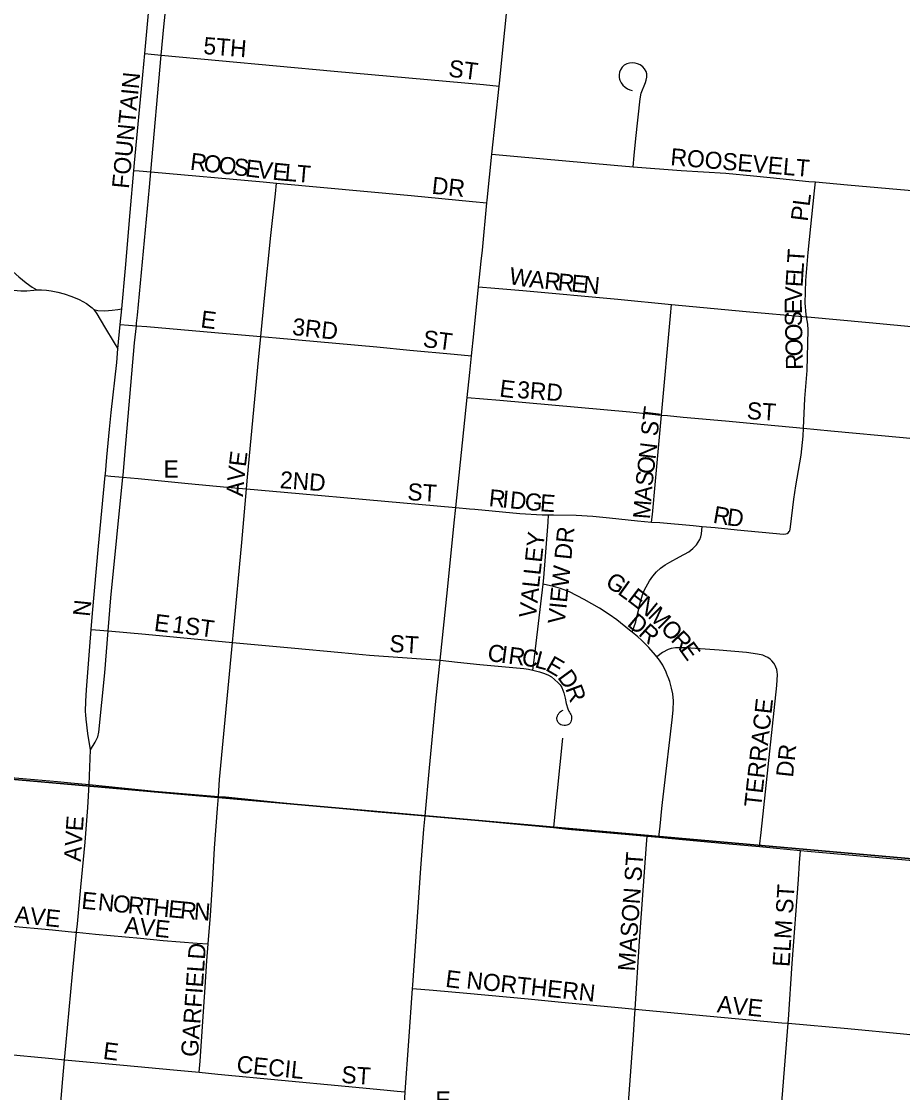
# Model space of a CAD drawing. Extents: x 1410790 to 1770854, y 566777 to 831614.
# Drawn here: x 1601254 to 1603836, y 707901 to 711039 of the extents above; entities that cross this region are included whole.
import ezdxf

# ---------------------------------------------------------------- set-up
doc = ezdxf.new("R2010")
doc.units = 0
for name, color, linetype in [('GM_X_City_Street', 7, 'Continuous'), ('GM_X_City_Street_Text', 7, 'Continuous'), ('GM_X_Section', 7, 'Continuous'), ('GM_X_State_Route', 7, 'Continuous')]:
    doc.layers.add(name, color=color, linetype=linetype)

msp = doc.modelspace()

# ---------------------------------------------------------------- linework, layer by layer
at = {"layer": 'GM_X_City_Street'}
for points in [[(1601615.4, 710945), (1601644.4, 711267)], [(1601663.7, 710940.6), (1601671, 711023.6), (1601696.6, 711264.7)], [(1601583, 710602.5), (1601584.9, 710625.1), (1601609.7, 710882.3), (1601615.4, 710945)], [(1601615.4, 710945), (1601634.5, 710943.3), (1601663.7, 710940.6)], [(1601633.4, 710597.9), (1601663.7, 710940.6)], [(1601663.7, 710940.6), (1602170.2, 710893.5), (1602608.1, 710853.9), (1602653.6, 710849.7)], [(1603046, 710613.4), (1603049.2, 710646.6), (1603053.8, 710696.4), (1603066.9, 710812.4), (1603070.3, 710828.7), (1603082.1, 710859.9), (1603084.3, 710867.1), (1603086.2, 710876), (1603086, 710885.2), (1603084.2, 710892.3), (1603080, 710899.7), (1603074.3, 710906.1), (1603067.2, 710912), (1603059.1, 710915.2), (1603051.8, 710916.8), (1603044, 710917.5), (1603035.6, 710916.8), (1603027.9, 710914.9), (1603020, 710910.4), (1603014.2, 710905.4), (1603008.9, 710897.3), (1603006.6, 710890.8), (1603005.5, 710882.3), (1603005.6, 710874.3), (1603006.6, 710870), (1603007.7, 710866.6), (1603011.2, 710858.8), (1603016.5, 710851.8), (1603022.6, 710846.7), (1603029.6, 710841.2), (1603036.2, 710838.6), (1603043.7, 710836.9)], [(1602632.5, 710649.9), (1602696.7, 710644.1), (1602990.5, 710617.8), (1603046, 710613.4)], [(1601547.7, 710197.4), (1601558.5, 710316.1), (1601572.6, 710479.4), (1601583, 710602.5)], [(1601583, 710602.5), (1601598.5, 710601.1), (1601633.4, 710597.9)], [(1601591, 710147.7), (1601591.5, 710154.9), (1601593.7, 710178.8), (1601629.5, 710553.2), (1601633.4, 710597.9)], [(1601633.4, 710597.9), (1601962.1, 710568.6), (1602001.3, 710564.8)], [(1603046, 710613.4), (1603186.6, 710602.2), (1603317.5, 710594.2), (1603399, 710586.9), (1603447.4, 710581.7), (1603560.7, 710570.5), (1603580.4, 710568.8)], [(1601955.5, 710116.2), (1601966.3, 710228.2), (1601985.2, 710411.6), (1601998.1, 710533.8), (1602001.3, 710564.8)], [(1602001.3, 710564.8), (1602396, 710528.6), (1602575.8, 710511.3), (1602617.6, 710507.2)], [(1603554.4, 710173.5), (1603553.3, 710180.6), (1603550.8, 710213.7), (1603552.8, 710279.7), (1603559.4, 710362.2), (1603577.9, 710542.7), (1603580.4, 710568.8)], [(1603580.4, 710568.8), (1603674.5, 710560.7), (1603885.6, 710542.1), (1603950.4, 710535.1)], [(1601219.7, 710317.1), (1601229.7, 710305.2), (1601245.9, 710290.6), (1601267.4, 710273), (1601285.5, 710260.7), (1601299.1, 710252.5)], [(1601184.3, 710255.6), (1601231.1, 710251.3), (1601252.2, 710250.1), (1601270.1, 710250.1), (1601290, 710251.4), (1601299.1, 710252.5)], [(1601299.1, 710252.5), (1601312.4, 710252.3), (1601327.4, 710251.4), (1601341, 710249.5), (1601360.9, 710245.8), (1601379.6, 710241), (1601402, 710233.3), (1601423.1, 710224.4), (1601444.9, 710212.6), (1601453.8, 710206.3), (1601461.1, 710200.1), (1601466.3, 710194.9)], [(1602593.4, 710261.5), (1602641.4, 710257.4), (1602723.2, 710250.3), (1603001.3, 710225), (1603159.1, 710210.1)], [(1603129.7, 709886), (1603156.1, 710176.7), (1603159.1, 710210.1)], [(1603159.1, 710210.1), (1603377.7, 710189.5), (1603554.4, 710173.5)], [(1601466.3, 710194.9), (1601477.7, 710192.3), (1601498.4, 710191.6), (1601520.2, 710193), (1601536.4, 710195.6), (1601547.7, 710197.4)], [(1601466.3, 710194.9), (1601474.8, 710182.7), (1601496.9, 710144.7), (1601525.7, 710097.8), (1601536.9, 710079.6)], [(1601543.5, 710151.4), (1601547.7, 710197.4)], [(1601536.9, 710079.6), (1601543.5, 710151.4)], [(1601543.5, 710151.4), (1601567.7, 710149.5), (1601591, 710147.7)], [(1601551.4, 709703.9), (1601551.9, 709709.1), (1601555.6, 709756.7), (1601585.3, 710097.5), (1601591, 710147.7)], [(1601591, 710147.7), (1601621.4, 710145.4), (1601853.4, 710124.8), (1601955.5, 710116.2)], [(1603545.2, 709847.1), (1603549.3, 709934.8), (1603555.8, 710016.4), (1603559, 710135.7), (1603557.8, 710152.6), (1603554.4, 710173.5)], [(1603554.4, 710173.5), (1603557.6, 710173.3), (1603737.5, 710156.7), (1603975.6, 710134.2)], [(1601913.7, 709669.5), (1601916.6, 709704), (1601948.6, 710047), (1601955.5, 710116.2)], [(1601955.5, 710116.2), (1602000.8, 710112.3), (1602295.6, 710085.7), (1602391.7, 710075.6), (1602521.6, 710063.9), (1602572.7, 710059.4)], [(1601499.5, 709708.9), (1601499.9, 709713.6), (1601504.6, 709762.6), (1601512.2, 709844.1), (1601517, 709893.1), (1601533.3, 710039.6), (1601536.9, 710079.6)], [(1602560, 709937.6), (1602608, 709933.4), (1602655.4, 709929.4), (1603036.2, 709895.1), (1603129.7, 709886)], [(1603100.4, 709572.6), (1603102.6, 709595.1), (1603112.1, 709692.2), (1603129.7, 709886)], [(1603129.7, 709886), (1603146.6, 709884.3), (1603192.7, 709880.2), (1603317.2, 709869.4), (1603430.3, 709857.8), (1603545.2, 709847.1)], [(1603502, 709541.8), (1603503.9, 709544.6), (1603505.2, 709547.2), (1603506.5, 709551.3), (1603507.9, 709558.2), (1603516.9, 709639.1), (1603522.7, 709678.7), (1603538.3, 709768.2), (1603544.1, 709823.9), (1603545.2, 709847.1)], [(1603545.2, 709847.1), (1603625.8, 709839.7), (1603837.6, 709819.9), (1603947.3, 709809.7)], [(1601458.6, 709257.8), (1601462.6, 709305.7), (1601468.4, 709370.8), (1601479.8, 709501.4), (1601499.5, 709708.9)], [(1601499.5, 709708.9), (1601515.5, 709707.4), (1601551.4, 709703.9)], [(1601508, 709253.6), (1601515.7, 709350.7), (1601551.4, 709703.9)], [(1601551.4, 709703.9), (1601595.6, 709699.6), (1601742.1, 709685), (1601856.7, 709674.3), (1601913.7, 709669.5)], [(1601872.7, 709219.9), (1601875.6, 709250.8), (1601899.5, 709512.9), (1601913.7, 709669.5)], [(1601913.7, 709669.5), (1602068, 709656.5), (1602264.4, 709638.5), (1602526.6, 709615.3)], [(1602526.6, 709615.3), (1602566.5, 709611.6), (1602582.9, 709610.1), (1602714.4, 709597.8), (1602779.8, 709593.8), (1602798.6, 709593.9)], [(1602782.3, 709391), (1602784.4, 709408.9), (1602797.1, 709572.3), (1602798.6, 709593.9)], [(1602798.6, 709593.9), (1602813.3, 709594), (1602879, 709592.5), (1602928.3, 709589.5), (1602977.5, 709584.6), (1603059.2, 709575.7), (1603100.4, 709572.6)], [(1603043.3, 709249.5), (1603048.8, 709263.2), (1603054, 709280.2), (1603058.6, 709298.8), (1603061.7, 709313.7), (1603064.8, 709328.9), (1603073.6, 709359.4), (1603079.9, 709373.6), (1603094.5, 709400.5), (1603103.9, 709414), (1603114.8, 709426.2), (1603126.9, 709437.1), (1603140, 709446.8), (1603154, 709455.1), (1603181.8, 709470.7), (1603209.4, 709485.6), (1603221.5, 709494.6), (1603232.3, 709505.5), (1603241.7, 709521.1), (1603244.8, 709529.4), (1603246.4, 709538.1), (1603249, 709559.8)], [(1603100.4, 709572.6), (1603124.5, 709570.8), (1603222.1, 709562.4), (1603249, 709559.8)], [(1603249, 709559.8), (1603286.9, 709556.3), (1603351.3, 709550), (1603486.7, 709537.3), (1603493.8, 709537.9), (1603497.9, 709539.2), (1603502, 709541.8)], [(1602752.5, 709138.7), (1602755.5, 709160.3), (1602782.3, 709391)], [(1603043.3, 709249.5), (1603035.8, 709255.7), (1602998.4, 709285.7), (1602975.7, 709301.9), (1602947.8, 709320.4), (1602903.3, 709345.2), (1602859.6, 709368.1), (1602833.6, 709377.9), (1602813.2, 709383.5), (1602782.3, 709391)], [(1601456.4, 708905.4), (1601448.6, 708952.8), (1601443.9, 708994.9), (1601442.6, 709007.9), (1601442.1, 709017.9), (1601443, 709047.6), (1601444.3, 709081.2), (1601454.4, 709208.3), (1601458.6, 709257.8)], [(1601456.4, 708905.4), (1601470.4, 708927.7), (1601474.9, 708937.3), (1601477.5, 708943.3), (1601480.8, 708956.6), (1601498.1, 709130.7), (1601508, 709253.6)], [(1601458.6, 709257.8), (1601470.9, 709256.8), (1601508, 709253.6)], [(1601508, 709253.6), (1601617.5, 709244), (1601872.7, 709219.9)], [(1603116, 709177.3), (1603112.3, 709182.2), (1603092.6, 709205), (1603071.1, 709226.3), (1603059.8, 709236), (1603043.3, 709249.5)], [(1601830.9, 708768.6), (1601834.2, 708818), (1601859.5, 709086.4), (1601872.7, 709219.9)], [(1601872.7, 709219.9), (1602044.1, 709203.7), (1602191.7, 709190.1), (1602273.7, 709182.6), (1602480.8, 709167.8)], [(1603463.3, 709150.5), (1603462.6, 709152.1), (1603458.5, 709159.3), (1603452.9, 709165.8), (1603447.5, 709171), (1603441.4, 709175.3), (1603434.5, 709179), (1603426, 709182.1), (1603410.4, 709185.9), (1603378.5, 709190.2), (1603298.1, 709197.1), (1603201.5, 709203.9), (1603170.5, 709203.9), (1603157.7, 709201.8), (1603148.9, 709198.7), (1603132.4, 709190), (1603116, 709177.3)], [(1603148.8, 709117.7), (1603148.3, 709119.1), (1603142.7, 709132.8), (1603132.9, 709153.3), (1603123.1, 709167.8), (1603116, 709177.3)], [(1602480.8, 709167.8), (1602532.1, 709162.2), (1602597, 709155), (1602725.8, 709143.4), (1602739.9, 709141.2), (1602752.5, 709138.7)], [(1603416.7, 708621.7), (1603421.2, 708663.4), (1603467.8, 709093.6), (1603469.3, 709125.8), (1603468.7, 709133.3), (1603467, 709140.5), (1603464.8, 709147.2), (1603463.3, 709150.5)], [(1602752.5, 709138.7), (1602756, 709138), (1602771.6, 709133.6), (1602786.7, 709128.4), (1602798, 709124.3), (1602806.8, 709119.1), (1602816.4, 709111.6), (1602826.6, 709101.5), (1602832.1, 709095.4), (1602837.4, 709087.4), (1602842.8, 709072.2), (1602847.3, 709056.7), (1602850.3, 709041.1), (1602854.7, 709025.8), (1602855.8, 709022.5), (1602857.6, 709018.7), (1602859.9, 709015.3), (1602862.3, 709011.3), (1602863.9, 709008.5), (1602865.4, 709004.5), (1602866, 708999.8), (1602865.7, 708995.4), (1602865.1, 708991.3), (1602863.7, 708986.9), (1602861.7, 708983.7), (1602858.8, 708980.9), (1602855.3, 708978.6), (1602852, 708977.3), (1602848.2, 708976.5), (1602844, 708976.2), (1602838.7, 708977.2), (1602834.8, 708978.3), (1602831.6, 708980), (1602829.5, 708982.2), (1602826.6, 708985.6), (1602824.7, 708989), (1602823.8, 708992.3), (1602823.1, 708996.3), (1602823.2, 709000), (1602824.3, 709004.3), (1602825.6, 709007.4), (1602827.3, 709010), (1602829.7, 709013.4), (1602832.7, 709016.4), (1602836.7, 709019.1), (1602841.4, 709021)], [(1603121.6, 708649.1), (1603125.1, 708681.4), (1603130.8, 708733.8), (1603132.7, 708750.9), (1603135.8, 708783.9), (1603161.1, 708993.6), (1603164.1, 709021), (1603165, 709049.3), (1603162.8, 709069.8), (1603158.5, 709086.1), (1603153.4, 709105.4), (1603148.8, 709117.7)], [(1602839.1, 708939.1), (1602815.8, 708708.4), (1602812.6, 708677.3)], [(1601452.9, 708803.4), (1601456.4, 708905.4)], [(1600969.7, 708847.5), (1601200.1, 708826.5), (1601291.8, 708818.6), (1601359.4, 708812.4), (1601398.5, 708808.9), (1601452.9, 708803.4)], [(1601415.5, 708370.8), (1601418, 708395.3), (1601428.1, 708503.1), (1601440.3, 708634.6), (1601448.2, 708736.4), (1601452.9, 708803.4)], [(1601452.9, 708803.4), (1601644.2, 708783.9), (1601830.9, 708768.6)], [(1601801.2, 708336.7), (1601807.5, 708420.3), (1601814.5, 708526.4), (1601820.1, 708617), (1601828.6, 708733.7), (1601830.9, 708768.6)], [(1601830.9, 708768.6), (1601851.9, 708767.3), (1602011.4, 708751), (1602299.7, 708723.6), (1602391.5, 708715.5), (1602436.5, 708711.6)], [(1602436.5, 708711.6), (1602593.7, 708697.8), (1602675.4, 708690.3), (1602812.6, 708677.3)], [(1602812.6, 708677.3), (1602854.7, 708673.3), (1603034.2, 708657.2), (1603087.6, 708652.2)], [(1603052.5, 708145.6), (1603065, 708344.4), (1603083, 708587.6), (1603085.9, 708628.2), (1603087.6, 708652.2)], [(1603087.6, 708652.2), (1603121.6, 708649.1)], [(1603121.6, 708649.1), (1603148.5, 708646.5), (1603328.2, 708630.2), (1603416.7, 708621.7)], [(1603416.7, 708621.7), (1603536.5, 708610.3)], [(1603500.3, 708104.3), (1603501.2, 708115.7), (1603512.6, 708279.4), (1603530.4, 708525.4), (1603533.9, 708574.2), (1603536.5, 708610.3)], [(1603536.5, 708610.3), (1603556.8, 708608.3), (1603987.9, 708569.9)], [(1600932.8, 708416.6), (1600992.6, 708411.3), (1601215.4, 708390), (1601345, 708377.6), (1601409.8, 708371.3), (1601415.5, 708370.8)], [(1601380.4, 707997.1), (1601384, 708038.2), (1601403.7, 708248.9), (1601415.5, 708370.8)], [(1601415.5, 708370.8), (1601470.8, 708365), (1601602.5, 708353.3), (1601669.4, 708347.2), (1601769, 708339.3), (1601801.2, 708336.7)], [(1601775.2, 707960.7), (1601777.6, 707993.6), (1601785.7, 708109.7), (1601792.7, 708210.2), (1601797.6, 708287.6), (1601801.2, 708336.7)], [(1602399.8, 708206.3), (1602460.7, 708201), (1602558.9, 708192.5), (1602738.4, 708175.7), (1602836.5, 708166.4), (1603013.3, 708149.1), (1603052.5, 708145.6)], [(1603027.2, 707788.5), (1603028.3, 707804.6), (1603047.2, 708069.2), (1603050.7, 708117.7), (1603052.5, 708145.6)], [(1603052.5, 708145.6), (1603177, 708134.1), (1603482.4, 708105.8), (1603500.3, 708104.3)], [(1603472, 707745.6), (1603474.3, 707773.3), (1603500.3, 708104.3)], [(1603500.3, 708104.3), (1603675.1, 708088.8), (1603838.7, 708073.3), (1603951.9, 708062.1)], [(1600897.3, 708042.4), (1600962.8, 708037.1), (1601070.3, 708026.9), (1601150.2, 708019.3), (1601198.3, 708014.9), (1601344.1, 708000.7), (1601380.4, 707997.1)], [(1601340.8, 707560.6), (1601343, 707589.6), (1601349.6, 707659.5), (1601364.2, 707814), (1601375.5, 707941.7), (1601380.4, 707997.1)], [(1601380.4, 707997.1), (1601553.4, 707981.4), (1601699.8, 707968), (1601775.2, 707960.7)], [(1601775.2, 707960.7), (1601829.5, 707955.5), (1602202.3, 707919.8), (1602315.9, 707909), (1602355.2, 707905.4), (1602378.8, 707903.1)]]:
    msp.add_lwpolyline(points, dxfattribs=at)
at = {"layer": 'GM_X_Section'}
for points in [[(1599854.3, 714342.5), (1605148.2, 713864), (1604648.8, 708516.3), (1599376.7, 708982.6)], [(1599376.7, 708982.6), (1604648.8, 708516.3), (1604192.4, 703233.9), (1598860.7, 703731.2)]]:
    msp.add_lwpolyline(points, close=True, dxfattribs=at)
at = {"layer": 'GM_X_State_Route'}
for points in [[(1602436.5, 708711.6), (1602450.1, 708852.2), (1602468.4, 709048.1), (1602480.8, 709167.8), (1602502.2, 709374.2), (1602521.9, 709569.9), (1602526.6, 709615.3), (1602560, 709937.6), (1602567.5, 710010.2), (1602572.7, 710059.4), (1602579.7, 710124.3), (1602593.4, 710261.5), (1602601, 710336.3), (1602605, 710368.8), (1602617.6, 710507.2), (1602618.3, 710515.7), (1602632.5, 710649.9), (1602653.6, 710849.7), (1602654.5, 710858.1), (1602685.8, 711169.8)], [(1602193.4, 706214.6), (1602194.7, 706224.8), (1602199, 706256.5), (1602215.3, 706357), (1602241.6, 706513.2), (1602247.9, 706551), (1602254.9, 706598.9), (1602264.1, 706664.7), (1602284.2, 706860.3), (1602295.9, 706982), (1602342.2, 707464.7), (1602345.1, 707495.1), (1602359.3, 707643.6), (1602370, 707774.4), (1602375.1, 707849.9), (1602378.8, 707903.1), (1602389, 708052.2), (1602399.8, 708206.3), (1602400.4, 708215.5), (1602423.8, 708558.4), (1602432.6, 708672.8), (1602436.5, 708711.6)]]:
    msp.add_lwpolyline(points, dxfattribs=at)

# ---------------------------------------------------------------- texts
at = {"layer": 'GM_X_City_Street_Text'}
for s, rotation, p in [('5TH', 355.4282, (1601785.7, 710943.7)), ('ST', 352.8666, (1602503.3, 710877.7)), ('FOUNTAIN', 84.3612, (1601568.7, 710547.6)), ('R', 353.1341, (1601746.5, 710604.9)), ('O', 353.1408, (1601785.8, 710600.1)), ('ROOSEVELT', 355.1194, (1603154.2, 710618.1)), ('O', 353.1216, (1601829.5, 710594.9)), ('S', 353.1421, (1601873.2, 710589.6)), ('E', 353.1519, (1601908.1, 710585.4)), ('V', 353.1755, (1601943.1, 710581.2)), ('E', 354.3007, (1601987.8, 710575.8)), ('L', 355.1896, (1602023.7, 710572.3)), ('T', 355.2142, (1602058.8, 710569.3)), ('DR', 353.9934, (1602454.7, 710534.5)), ('PL', 82.8783, (1603557.6, 710451.5)), ('T', 86.1441, (1603547.1, 710329.9)), ('W', 350.3027, (1602680.3, 710270.3)), ('A', 354.2029, (1602740.4, 710260.2)), ('R', 354.3972, (1602784.3, 710255.7)), ('E', 86.3913, (1603542.6, 710259.7)), ('L', 86.418, (1603544.9, 710294.9)), ('R', 354.4054, (1602823.8, 710251.8)), ('E', 354.39, (1602863.2, 710248)), ('N', 354.3946, (1602898.2, 710244.5)), ('V', 87.3111, (1603540.6, 710216)), ('E', 90.1639, (1603540.7, 710181.4)), ('E', 352.8817, (1601777.3, 710142.9)), ('S', 91.2567, (1603541.5, 710146.5)), ('3RD', 353.6571, (1602045.6, 710120.9)), ('O', 91.2677, (1603542.5, 710102.5)), ('ST', 352.8783, (1602428.5, 710085.7)), ('O', 91.2888, (1603543.4, 710058.5)), ('R', 91.2628, (1603544.3, 710018.9)), ('E', 352.8783, (1602652.9, 709940.5)), ('3RD', 355.6039, (1602705.2, 709936.1)), ('ST', 82.88, (1603117.6, 709822.3)), ('ST', 356.4254, (1603378.3, 709874.5)), ('N', 82.856, (1603111.8, 709754.4)), ('E', 82.9326, (1601911.3, 709732.8)), ('E', 0, (1601670.5, 709702.9)), ('V', 83.8674, (1601906.6, 709689.3)), ('O', 82.9671, (1603106.5, 709710.8)), ('2ND', 355.766, (1602010, 709672.1)), ('S', 84.2812, (1603103, 709676.1)), ('A', 85.4487, (1601903.1, 709645.8)), ('ST', 356.4262, (1602383.9, 709636.9)), ('A', 85.5898, (1603099.6, 709632.5)), ('R', 354.3812, (1602621.9, 709619.3)), ('I', 354.3503, (1602661.3, 709615.4)), ('D', 354.3721, (1602683.2, 709613.2)), ('G', 354.3742, (1602727, 709608.9)), ('E', 355.9118, (1602772.2, 709604.5)), ('M', 85.5692, (1603095.5, 709579.8)), ('R', 350.2622, (1603278.2, 709570.8)), ('D', 352.2364, (1603319.1, 709563.8)), ('VIEW DR', 84.1934, (1602845.8, 709272.2)), ('VALLEY', 83.8837, (1602761.2, 709289.8)), ('G', 327.3344, (1602961.8, 709386.9)), ('L', 324.1956, (1602998.3, 709363.5)), ('E', 322.5563, (1603026.5, 709343.2)), ('N', 84.2937, (1601454.4, 709294.1)), ('N', 320.5107, (1603054.1, 709322.1)), ('E', 352.8514, (1601640.9, 709254.1)), ('D', 319.7187, (1603026, 709271)), ('M', 315.0773, (1603087.1, 709294.9)), ('1ST', 352.5722, (1601693.7, 709249.7)), ('R', 317.9207, (1603059.2, 709242.8)), ('O', 313.2531, (1603124.2, 709258)), ('ST', 356.4118, (1602331.1, 709192.5)), ('R', 313.231, (1603154.4, 709225.9)), ('C', 352.4744, (1602617.7, 709166.1)), ('I', 352.4666, (1602657, 709160.9)), ('R', 352.4744, (1602678.8, 709158)), ('E', 305.9029, (1603180.4, 709198.4)), ('C', 351.7875, (1602717.9, 709152.9)), ('L', 345.4205, (1602755.6, 709147.5)), ('E', 329.8891, (1602786.4, 709140)), ('D', 306.1222, (1602822.7, 709117.3)), ('R', 290.4168, (1602846.9, 709084.9)), ('TERRACE', 83.6598, (1603421.2, 708735.4)), ('DR', 83.9946, (1603514.6, 708823.2)), ('AVE', 86.183, (1601427.9, 708576.8)), ('MASON ST', 85.9166, (1603051.5, 708255.4)), ('W NORTHERN AVE', 354.0139, (1600756.4, 708448.9)), ('E', 354.4444, (1601428.2, 708440.2)), ('N', 354.4395, (1601476.4, 708435.5)), ('ELM ST', 86.4939, (1603504.7, 708268.5)), ('O', 354.462, (1601520.2, 708431.2)), ('R', 354.4296, (1601564, 708427)), ('T', 354.4529, (1601603.4, 708423.1)), ('H', 354.462, (1601638.4, 708419.7)), ('E', 354.4444, (1601682.2, 708415.5)), ('R', 354.4575, (1601717.3, 708412.1)), ('N', 355.9165, (1601758.1, 708408.1)), ('AVE', 354.0977, (1601554, 708367.7)), ('GARFIELD', 85.9173, (1601771.1, 708004.4)), ('E', 352.8783, (1602494.5, 708211.2)), ('NORTHERN', 353.9895, (1602556, 708206.9)), ('AVE', 354.0969, (1603290.7, 708136.5)), ('E', 352.8514, (1601491.3, 708000.1)), ('CECIL', 354.2927, (1601882.7, 707960.5)), ('ST', 356.4254, (1602190.3, 707929.7)), ('E', 0, (1602466.9, 707854.9))]:
    msp.add_text(s, height=50, rotation=rotation, dxfattribs=at).set_placement(p)

doc.saveas('drawing.dxf')
